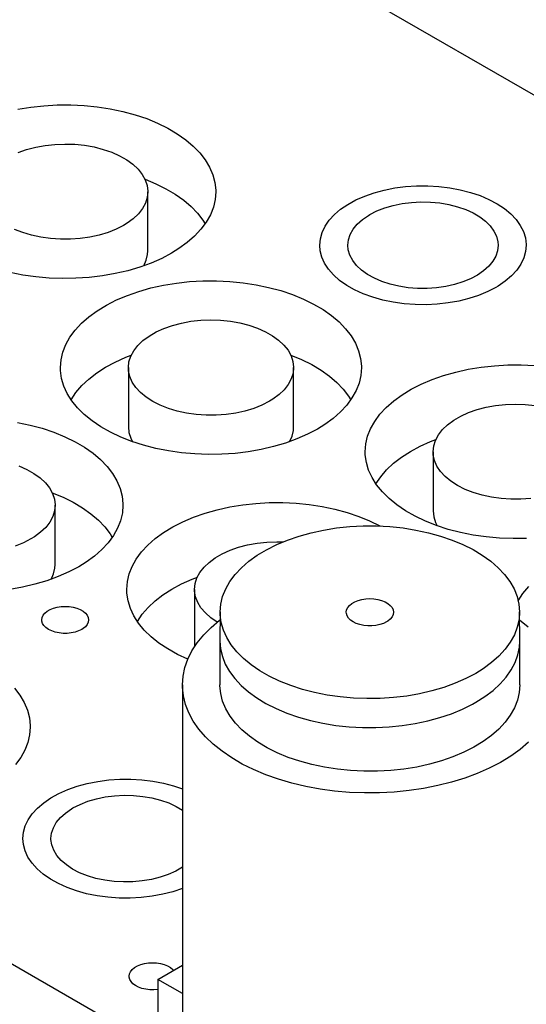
# Model space of a CAD drawing. Header units: inches. Extents: x 3 to 289, y 4 to 291.
# Tile 482 of 634: x 82.45 to 85.83, y 270.19 to 276.76. Entities that reach past the tile are written whole.
import ezdxf

# ---------------------------------------------------------------- set-up
doc = ezdxf.new("R2010")
doc.units = ezdxf.units.IN
doc.header["$LTSCALE"] = 0.5
doc.header["$MEASUREMENT"] = 0
doc.layers.add('STR_INS', color=8, linetype='Continuous')

msp = doc.modelspace()

# ---------------------------------------------------------------- linework, layer by layer
at = {"layer": 'STR_INS', "color": 132, "linetype": 'Continuous'}
for p, q in [((83.4148, 277.6806), (88.4857, 274.753)), ((82.4378, 276.1624), (82.524, 276.1765)), ((82.524, 276.1765), (82.612, 276.1862)), ((82.612, 276.1862), (82.7012, 276.1912)), ((82.7012, 276.1912), (82.7908, 276.1916)), ((82.7908, 276.1916), (82.8801, 276.1875)), ((82.8801, 276.1875), (82.9684, 276.1787)), ((82.9684, 276.1787), (83.055, 276.1655)), ((83.055, 276.1655), (83.1392, 276.1478)), ((83.1392, 276.1478), (83.2203, 276.1258)), ((83.2203, 276.1258), (83.2978, 276.0998)), ((83.2978, 276.0998), (83.3709, 276.0699)), ((83.3709, 276.0699), (83.4391, 276.0364)), ((83.4391, 276.0364), (83.5018, 275.9994)), ((83.5018, 275.9994), (83.5586, 275.9594)), ((83.5586, 275.9594), (83.609, 275.9167)), ((83.609, 275.9167), (83.6526, 275.8715)), ((83.6526, 275.8715), (83.689, 275.8242)), ((83.689, 275.8242), (83.718, 275.7753)), ((83.718, 275.7753), (83.7393, 275.725)), ((83.7393, 275.725), (83.7528, 275.6739)), ((83.7528, 275.6739), (83.7583, 275.6223)), ((83.7584, 275.6124), (83.7544, 275.5607)), ((83.7583, 275.6223), (83.7584, 275.6124)), ((84.752, 275.5831), (84.8154, 275.6054)), ((84.8154, 275.6054), (84.8826, 275.6236)), ((84.8826, 275.6236), (84.9527, 275.6375)), ((84.9527, 275.6375), (85.0251, 275.647)), ((85.0251, 275.647), (85.0987, 275.6519)), ((85.0987, 275.6519), (85.1729, 275.6522)), ((85.1729, 275.6522), (85.2467, 275.6479)), ((85.2467, 275.6479), (85.3193, 275.6391)), ((85.3193, 275.6391), (85.3898, 275.6258)), ((85.3898, 275.6258), (85.4575, 275.6081)), ((85.4575, 275.6081), (85.5214, 275.5864)), ((83.7544, 275.5607), (83.7425, 275.5095)), ((84.6395, 275.5275), (84.6932, 275.557)), ((84.6932, 275.557), (84.752, 275.5831)), ((85.5214, 275.5864), (85.5809, 275.5609)), ((85.5809, 275.5609), (85.6353, 275.5318)), ((83.7425, 275.5095), (83.7226, 275.459)), ((84.5502, 275.4592), (84.5917, 275.4947)), ((84.5917, 275.4947), (84.6395, 275.5275)), ((85.6353, 275.5318), (85.684, 275.4995)), ((85.684, 275.4995), (85.7264, 275.4643)), ((83.6951, 275.4098), (83.6601, 275.3622)), ((83.7226, 275.459), (83.6951, 275.4098)), ((84.4883, 275.3815), (84.5156, 275.4213)), ((84.5156, 275.4213), (84.5502, 275.4592)), ((85.7264, 275.4643), (85.762, 275.4267)), ((85.762, 275.4267), (85.7903, 275.3871)), ((83.6601, 275.3622), (83.6178, 275.3166)), ((84.4566, 275.298), (84.4685, 275.3402)), ((84.4685, 275.3402), (84.4883, 275.3815)), ((85.7903, 275.3871), (85.8112, 275.346)), ((85.8112, 275.346), (85.8242, 275.3039)), ((83.6178, 275.3166), (83.5687, 275.2733)), ((84.4526, 275.2552), (84.4566, 275.298)), ((85.8242, 275.3039), (85.8293, 275.2611)), ((83.5131, 275.2328), (83.4644, 275.2026)), ((83.5687, 275.2733), (83.5131, 275.2328)), ((84.4555, 275.2186), (84.4526, 275.2552)), ((84.4663, 275.1763), (84.4555, 275.2186)), ((85.8254, 275.2124), (85.8134, 275.1702)), ((85.8294, 275.2552), (85.8254, 275.2124)), ((85.8293, 275.2611), (85.8294, 275.2552)), ((83.3983, 275.1676), (83.327, 275.1363)), ((83.4644, 275.2026), (83.3983, 275.1676)), ((84.4849, 275.1348), (84.4663, 275.1763)), ((85.8134, 275.1702), (85.7937, 275.1289)), ((83.1715, 275.0851), (83.0884, 275.0658)), ((83.2512, 275.1087), (83.1715, 275.0851)), ((83.327, 275.1363), (83.2512, 275.1087)), ((84.5112, 275.0948), (84.4849, 275.1348)), ((84.5447, 275.0566), (84.5112, 275.0948)), ((85.7664, 275.0891), (85.7318, 275.0512)), ((85.7937, 275.1289), (85.7664, 275.0891)), ((82.4714, 275.0563), (82.3866, 275.0731)), ((82.5584, 275.044), (82.4714, 275.0563)), ((82.6469, 275.0361), (82.5584, 275.044)), ((82.7364, 275.0329), (82.6469, 275.0361)), ((82.8259, 275.0343), (82.7364, 275.0329)), ((82.9149, 275.0402), (82.8259, 275.0343)), ((83.0026, 275.0508), (82.9149, 275.0402)), ((83.0884, 275.0658), (83.0026, 275.0508)), ((83.4963, 275.0028), (83.5843, 275.0125)), ((83.5843, 275.0125), (83.6735, 275.0175)), ((83.6735, 275.0175), (83.7631, 275.0179)), ((83.7631, 275.0179), (83.8524, 275.0138)), ((83.8524, 275.0138), (83.9407, 275.005)), ((84.5852, 275.0207), (84.5447, 275.0566)), ((84.6321, 274.9875), (84.5852, 275.0207)), ((85.6903, 275.0157), (85.6425, 274.9829)), ((85.7318, 275.0512), (85.6903, 275.0157)), ((83.1692, 274.9207), (83.2459, 274.9475)), ((83.2459, 274.9475), (83.3264, 274.9702)), ((83.3264, 274.9702), (83.4101, 274.9887)), ((83.4101, 274.9887), (83.4963, 275.0028)), ((83.9407, 275.005), (84.0273, 274.9918)), ((84.0273, 274.9918), (84.1115, 274.9741)), ((84.1115, 274.9741), (84.1926, 274.9521)), ((84.1926, 274.9521), (84.27, 274.9261)), ((84.685, 274.9574), (84.6321, 274.9875)), ((84.7431, 274.9308), (84.685, 274.9574)), ((85.6278, 274.9742), (85.5726, 274.9455)), ((85.6425, 274.9829), (85.6278, 274.9742)), ((83.0298, 274.8559), (83.097, 274.8901)), ((83.097, 274.8901), (83.1692, 274.9207)), ((84.27, 274.9261), (84.3431, 274.8962)), ((84.3431, 274.8962), (84.4113, 274.8627)), ((84.8059, 274.908), (84.7431, 274.9308)), ((84.8726, 274.8892), (84.8059, 274.908)), ((84.9423, 274.8747), (84.8726, 274.8892)), ((85.3797, 274.8824), (85.3088, 274.8697)), ((85.4478, 274.8994), (85.3797, 274.8824)), ((85.5123, 274.9205), (85.4478, 274.8994)), ((85.5726, 274.9455), (85.5123, 274.9205)), ((82.9126, 274.7778), (82.9682, 274.8184)), ((82.9682, 274.8184), (83.0298, 274.8559)), ((84.4113, 274.8627), (84.4741, 274.8257)), ((84.4741, 274.8257), (84.5309, 274.7857)), ((85.0144, 274.8645), (84.9423, 274.8747)), ((85.0879, 274.8589), (85.0144, 274.8645)), ((85.1621, 274.8579), (85.0879, 274.8589)), ((85.236, 274.8616), (85.1621, 274.8579)), ((85.3088, 274.8697), (85.236, 274.8616)), ((82.8634, 274.7345), (82.9126, 274.7778)), ((84.5309, 274.7857), (84.5813, 274.743)), ((82.7862, 274.6413), (82.8212, 274.6889)), ((82.8212, 274.6889), (82.8634, 274.7345)), ((84.5813, 274.743), (84.6248, 274.6978)), ((84.6248, 274.6978), (84.6613, 274.6505)), ((82.7586, 274.5921), (82.7862, 274.6413)), ((84.6613, 274.6505), (84.6903, 274.6016)), ((82.7388, 274.5416), (82.7586, 274.5921)), ((84.6903, 274.6016), (84.7116, 274.5513)), ((82.7228, 274.4387), (82.7268, 274.4904)), ((82.7268, 274.4904), (82.7388, 274.5416)), ((84.7116, 274.5513), (84.725, 274.5002)), ((84.725, 274.5002), (84.7306, 274.4485)), ((82.7234, 274.4184), (82.7228, 274.4387)), ((84.7307, 274.4387), (84.7267, 274.387)), ((84.7306, 274.4485), (84.7307, 274.4387)), ((85.3593, 274.4089), (85.443, 274.4274)), ((85.443, 274.4274), (85.5292, 274.4415)), ((85.5292, 274.4415), (85.6172, 274.4511)), ((85.6172, 274.4511), (85.7064, 274.4562)), ((85.7064, 274.4562), (85.796, 274.4566)), ((85.796, 274.4566), (85.8853, 274.4524)), ((82.7306, 274.3668), (82.7234, 274.4184)), ((82.7456, 274.3158), (82.7306, 274.3668)), ((84.7267, 274.387), (84.7147, 274.3358)), ((85.13, 274.3288), (85.2022, 274.3594)), ((85.2022, 274.3594), (85.2788, 274.3862)), ((85.2788, 274.3862), (85.3593, 274.4089)), ((82.7685, 274.2658), (82.7456, 274.3158)), ((84.7147, 274.3358), (84.6949, 274.2853)), ((85.0011, 274.257), (85.0628, 274.2946)), ((85.0628, 274.2946), (85.13, 274.3288)), ((82.799, 274.2172), (82.7685, 274.2658)), ((84.6674, 274.2361), (84.6323, 274.1885)), ((84.6949, 274.2853), (84.6674, 274.2361)), ((84.9455, 274.2165), (85.0011, 274.257)), ((82.8369, 274.1703), (82.799, 274.2172)), ((82.8819, 274.1256), (82.8369, 274.1703)), ((84.6323, 274.1885), (84.5901, 274.1429)), ((84.8541, 274.1276), (84.8964, 274.1732)), ((84.8964, 274.1732), (84.9455, 274.2165)), ((82.9337, 274.0833), (82.8819, 274.1256)), ((84.541, 274.0996), (84.4854, 274.059)), ((84.5901, 274.1429), (84.541, 274.0996)), ((84.8191, 274.08), (84.8541, 274.1276)), ((82.4363, 274.0732), (82.5205, 274.0555)), ((82.5205, 274.0555), (82.6016, 274.0336)), ((82.6016, 274.0336), (82.6791, 274.0076)), ((82.9917, 274.0439), (82.9337, 274.0833)), ((83.0556, 274.0077), (82.9917, 274.0439)), ((84.4367, 274.0289), (84.3705, 273.9939)), ((84.4854, 274.059), (84.4367, 274.0289)), ((84.7717, 273.9803), (84.7916, 274.0308)), ((84.7916, 274.0308), (84.8191, 274.08)), ((82.6791, 274.0076), (82.7522, 273.9777)), ((82.7522, 273.9777), (82.8204, 273.9441)), ((83.1248, 273.9748), (83.0556, 274.0077)), ((83.1988, 273.9457), (83.1248, 273.9748)), ((84.2993, 273.9626), (84.2235, 273.935)), ((84.3705, 273.9939), (84.2993, 273.9626)), ((84.7598, 273.929), (84.7717, 273.9803)), ((82.8204, 273.9441), (82.8831, 273.9072)), ((82.8831, 273.9072), (82.9399, 273.8672)), ((83.2771, 273.9205), (83.1988, 273.9457)), ((83.3589, 273.8994), (83.2771, 273.9205)), ((83.4436, 273.8826), (83.3589, 273.8994)), ((84.1437, 273.9114), (84.0606, 273.8921)), ((84.2235, 273.935), (84.1437, 273.9114)), ((84.7558, 273.8774), (84.7598, 273.929)), ((82.9399, 273.8672), (82.9903, 273.8244)), ((83.5306, 273.8703), (83.4436, 273.8826)), ((83.6192, 273.8624), (83.5306, 273.8703)), ((83.7086, 273.8592), (83.6192, 273.8624)), ((83.7982, 273.8606), (83.7086, 273.8592)), ((83.8872, 273.8665), (83.7982, 273.8606)), ((83.9749, 273.8771), (83.8872, 273.8665)), ((84.0606, 273.8921), (83.9749, 273.8771)), ((84.7564, 273.8571), (84.7558, 273.8774)), ((84.7635, 273.8055), (84.7564, 273.8571)), ((82.9903, 273.8244), (83.0339, 273.7792)), ((83.0339, 273.7792), (83.0703, 273.732)), ((84.7786, 273.7545), (84.7635, 273.8055)), ((83.0703, 273.732), (83.0993, 273.683)), ((84.8015, 273.7045), (84.7786, 273.7545)), ((84.832, 273.6559), (84.8015, 273.7045)), ((83.0993, 273.683), (83.1206, 273.6328)), ((83.1206, 273.6328), (83.1341, 273.5816)), ((84.8699, 273.609), (84.832, 273.6559)), ((83.1341, 273.5816), (83.1396, 273.53)), ((84.9149, 273.5642), (84.8699, 273.609)), ((83.1397, 273.5202), (83.1357, 273.4685)), ((83.1396, 273.53), (83.1397, 273.5202)), ((83.7683, 273.4903), (83.852, 273.5088)), ((83.852, 273.5088), (83.9382, 273.523)), ((83.9382, 273.523), (84.0262, 273.5326)), ((84.0262, 273.5326), (84.1154, 273.5376)), ((84.1154, 273.5376), (84.205, 273.5381)), ((84.205, 273.5381), (84.2943, 273.5339)), ((84.2943, 273.5339), (84.3826, 273.5251)), ((84.3826, 273.5251), (84.4692, 273.5119)), ((84.4692, 273.5119), (84.5534, 273.4942)), ((84.9666, 273.522), (84.9149, 273.5642)), ((85.0246, 273.4826), (84.9666, 273.522)), ((83.1357, 273.4685), (83.1238, 273.4172)), ((83.539, 273.4102), (83.6112, 273.4408)), ((83.6112, 273.4408), (83.6878, 273.4676)), ((83.6878, 273.4676), (83.7683, 273.4903)), ((84.5534, 273.4942), (84.6346, 273.4723)), ((84.6346, 273.4723), (84.712, 273.4462)), ((84.712, 273.4462), (84.7851, 273.4163)), ((85.0885, 273.4463), (85.0246, 273.4826)), ((85.1577, 273.4135), (85.0885, 273.4463)), ((83.1238, 273.4172), (83.1039, 273.3668)), ((83.4101, 273.3385), (83.4718, 273.376)), ((83.4718, 273.376), (83.539, 273.4102)), ((84.7851, 273.4163), (84.8533, 273.3828)), ((84.8533, 273.3828), (84.8557, 273.3815)), ((85.2318, 273.3844), (85.1577, 273.4135)), ((85.31, 273.3591), (85.2318, 273.3844)), ((83.0764, 273.3175), (83.0413, 273.2699)), ((83.1039, 273.3668), (83.0764, 273.3175)), ((83.3545, 273.2979), (83.4101, 273.3385)), ((85.3918, 273.3381), (85.31, 273.3591)), ((85.4766, 273.3213), (85.3918, 273.3381)), ((85.5636, 273.3089), (85.4766, 273.3213)), ((85.6521, 273.3011), (85.5636, 273.3089)), ((83.0413, 273.2699), (82.9991, 273.2243)), ((83.2631, 273.209), (83.3054, 273.2547)), ((83.3054, 273.2547), (83.3545, 273.2979)), ((85.7416, 273.2978), (85.6521, 273.3011)), ((85.8311, 273.2992), (85.7416, 273.2978)), ((82.95, 273.1811), (82.8944, 273.1405)), ((82.9991, 273.2243), (82.95, 273.1811)), ((83.2281, 273.1614), (83.2631, 273.209)), ((82.8457, 273.1103), (82.7796, 273.0754)), ((82.8944, 273.1405), (82.8457, 273.1103)), ((83.1807, 273.0618), (83.2006, 273.1122)), ((83.2006, 273.1122), (83.2281, 273.1614)), ((82.7083, 273.044), (82.6325, 273.0165)), ((82.7796, 273.0754), (82.7083, 273.044)), ((83.1688, 273.0105), (83.1807, 273.0618)), ((82.5527, 272.9929), (82.4697, 272.9735)), ((82.6325, 273.0165), (82.5527, 272.9929)), ((83.1648, 272.9588), (83.1688, 273.0105)), ((85.8081, 272.9305), (85.8468, 272.9771)), ((82.4697, 272.9735), (82.3839, 272.9585)), ((83.1657, 272.9346), (83.1648, 272.9588)), ((83.1734, 272.8831), (83.1657, 272.9346)), ((85.7767, 272.882), (85.8081, 272.9305)), ((82.7003, 272.8399), (82.7266, 272.844)), ((82.7266, 272.844), (82.7537, 272.8453)), ((82.7537, 272.8453), (82.7809, 272.844)), ((82.7809, 272.844), (82.8072, 272.8399)), ((83.189, 272.8321), (83.1734, 272.8831)), ((82.5999, 272.7708), (82.6069, 272.786)), ((82.6069, 272.786), (82.6184, 272.8002)), ((82.6184, 272.8002), (82.6341, 272.8131)), ((82.6341, 272.8131), (82.6533, 272.8242)), ((82.6533, 272.8242), (82.6756, 272.8333)), ((82.6756, 272.8333), (82.7003, 272.8399)), ((82.8072, 272.8399), (82.8319, 272.8333)), ((82.8319, 272.8333), (82.8542, 272.8242)), ((82.8542, 272.8242), (82.8734, 272.8131)), ((82.8734, 272.8131), (82.8891, 272.8002)), ((82.8891, 272.8002), (82.9006, 272.786)), ((82.9006, 272.786), (82.9076, 272.7708)), ((83.2125, 272.7822), (83.189, 272.8321)), ((83.2436, 272.7337), (83.2125, 272.7822)), ((82.5975, 272.7551), (82.5999, 272.7708)), ((82.5981, 272.7473), (82.5975, 272.7551)), ((82.6028, 272.7318), (82.5981, 272.7473)), ((82.6121, 272.717), (82.6028, 272.7318)), ((82.6258, 272.7034), (82.6121, 272.717)), ((82.9006, 272.7243), (82.8891, 272.71)), ((82.9076, 272.7395), (82.9006, 272.7243)), ((82.9076, 272.7708), (82.91, 272.7551)), ((82.91, 272.7551), (82.9076, 272.7395)), ((83.282, 272.687), (83.2436, 272.7337)), ((82.6433, 272.6913), (82.6258, 272.7034)), ((82.6641, 272.6812), (82.6433, 272.6913)), ((82.6877, 272.6734), (82.6641, 272.6812)), ((82.7133, 272.668), (82.6877, 272.6734)), ((82.7401, 272.6653), (82.7133, 272.668)), ((82.7674, 272.6653), (82.7401, 272.6653)), ((82.7942, 272.668), (82.7674, 272.6653)), ((82.8198, 272.6734), (82.7942, 272.668)), ((82.8434, 272.6812), (82.8198, 272.6734)), ((82.8642, 272.6913), (82.8434, 272.6812)), ((82.8734, 272.6971), (82.8642, 272.6913)), ((82.8891, 272.71), (82.8734, 272.6971)), ((83.3275, 272.6424), (83.282, 272.687)), ((83.3798, 272.6004), (83.3275, 272.6424)), ((83.4382, 272.5612), (83.3798, 272.6004)), ((83.5026, 272.5252), (83.4382, 272.5612)), ((83.5722, 272.4926), (83.5026, 272.5252)), ((82.4151, 272.2993), (82.4516, 272.2521)), ((82.4516, 272.2521), (82.4806, 272.2031)), ((82.4806, 272.2031), (82.5019, 272.1529)), ((82.5019, 272.1529), (82.5153, 272.1017)), ((82.5153, 272.1017), (82.5209, 272.0501)), ((82.521, 272.0403), (82.517, 271.9886)), ((82.5209, 272.0501), (82.521, 272.0403)), ((82.505, 271.9373), (82.4852, 271.8869)), ((82.517, 271.9886), (82.505, 271.9373)), ((82.4852, 271.8869), (82.4577, 271.8377)), ((82.4577, 271.8377), (82.4226, 271.7901)), ((82.8347, 271.6458), (82.9019, 271.664)), ((82.9019, 271.664), (82.9721, 271.6779)), ((82.9721, 271.6779), (83.0444, 271.6874)), ((83.0444, 271.6874), (83.1181, 271.6924)), ((83.1181, 271.6924), (83.1923, 271.6927)), ((83.1923, 271.6927), (83.2661, 271.6884)), ((83.2661, 271.6884), (83.3387, 271.6795)), ((83.3387, 271.6795), (83.4092, 271.6662)), ((83.4092, 271.6662), (83.4768, 271.6486)), ((82.6589, 271.5679), (82.7125, 271.5975)), ((82.7125, 271.5975), (82.7714, 271.6236)), ((82.7714, 271.6236), (82.8347, 271.6458)), ((83.4768, 271.6486), (83.5367, 271.6284)), ((82.5696, 271.4997), (82.611, 271.5352)), ((82.611, 271.5352), (82.6589, 271.5679)), ((82.535, 271.4618), (82.5696, 271.4997)), ((82.4879, 271.3807), (82.5076, 271.422)), ((82.5076, 271.422), (82.535, 271.4618)), ((82.4719, 271.2957), (82.4759, 271.3384)), ((82.4759, 271.3384), (82.4879, 271.3807)), ((82.4754, 271.2557), (82.4719, 271.2957)), ((82.4869, 271.2134), (82.4754, 271.2557)), ((82.5061, 271.172), (82.4869, 271.2134)), ((82.5329, 271.1321), (82.5061, 271.172)), ((82.5671, 271.0941), (82.5329, 271.1321)), ((82.6081, 271.0584), (82.5671, 271.0941)), ((82.6555, 271.0254), (82.6081, 271.0584)), ((82.7088, 270.9956), (82.6555, 271.0254)), ((82.7674, 270.9693), (82.7088, 270.9956)), ((82.8305, 270.9468), (82.7674, 270.9693)), ((82.8974, 270.9283), (82.8305, 270.9468)), ((83.4725, 270.9414), (83.4046, 270.9241)), ((83.5367, 270.9629), (83.4725, 270.9414)), ((82.9674, 270.9141), (82.8974, 270.9283)), ((83.0396, 270.9044), (82.9674, 270.9141)), ((83.1132, 270.8991), (83.0396, 270.9044)), ((83.1874, 270.8985), (83.1132, 270.8991)), ((83.2613, 270.9025), (83.1874, 270.8985)), ((83.334, 270.9111), (83.2613, 270.9025)), ((83.4046, 270.9241), (83.334, 270.9111)), ((83.1903, 270.408), (83.2018, 270.4222)), ((83.2018, 270.4222), (83.2174, 270.4351)), ((83.2174, 270.4351), (83.2367, 270.4462)), ((83.2367, 270.4462), (83.259, 270.4552)), ((83.259, 270.4552), (83.2837, 270.4619)), ((83.2837, 270.4619), (83.31, 270.4659)), ((83.31, 270.4659), (83.3371, 270.4673)), ((83.3371, 270.4673), (83.3642, 270.4659)), ((83.3642, 270.4659), (83.3906, 270.4619)), ((83.3725, 270.3567), (83.5367, 270.4515)), ((83.3906, 270.4619), (83.4152, 270.4552)), ((83.4152, 270.4552), (83.4375, 270.4462)), ((83.4375, 270.4462), (83.4568, 270.4351)), ((83.4568, 270.4351), (83.4724, 270.4222)), ((83.4724, 270.4222), (83.4771, 270.4171)), ((83.1809, 270.3771), (83.1832, 270.3928)), ((83.1811, 270.3723), (83.1809, 270.3771)), ((83.1849, 270.3567), (83.1811, 270.3723)), ((83.1832, 270.3928), (83.1903, 270.408)), ((83.1934, 270.3417), (83.1849, 270.3567)), ((83.5367, 270.2619), (83.3725, 270.3567)), ((83.3725, 270.3567), (83.3725, 269.8979)), ((83.2062, 270.3279), (83.1934, 270.3417)), ((83.223, 270.3155), (83.2062, 270.3279)), ((83.2432, 270.305), (83.223, 270.3155)), ((83.2664, 270.2967), (83.2432, 270.305)), ((83.2916, 270.2908), (83.2664, 270.2967)), ((83.3183, 270.2876), (83.2916, 270.2908)), ((83.3455, 270.287), (83.3183, 270.2876)), ((83.3725, 270.2892), (83.3455, 270.287))]:
    msp.add_line(p, q, dxfattribs=at)
at = {"layer": 'STR_INS', "color": 96, "linetype": 'Continuous'}
for p, q in [((82.4402, 275.8738), (82.4969, 275.8937)), ((82.4969, 275.8937), (82.5573, 275.9096)), ((82.5573, 275.9096), (82.6206, 275.9211)), ((82.6206, 275.9211), (82.6858, 275.9282)), ((82.6858, 275.9282), (82.7521, 275.9306)), ((82.7521, 275.9306), (82.8184, 275.9285)), ((82.8184, 275.9285), (82.8837, 275.9218)), ((82.8837, 275.9218), (82.9472, 275.9106)), ((82.9472, 275.9106), (83.0078, 275.895)), ((83.0078, 275.895), (83.0648, 275.8754)), ((83.0648, 275.8754), (83.1173, 275.8519)), ((83.1173, 275.8519), (83.1646, 275.825)), ((83.1646, 275.825), (83.2059, 275.795)), ((83.2059, 275.795), (83.2406, 275.7624)), ((83.2406, 275.7624), (83.2683, 275.7276)), ((83.2683, 275.7276), (83.2886, 275.6911)), ((83.2868, 275.695), (83.3592, 275.6654)), ((83.2886, 275.6911), (83.3011, 275.6534)), ((83.3011, 275.6534), (83.3057, 275.6152)), ((83.3057, 275.6124), (83.3017, 275.5742)), ((83.3057, 275.6152), (83.3057, 275.6124)), ((83.3057, 275.217), (83.3057, 275.6124)), ((83.3592, 275.6654), (83.4266, 275.6321)), ((83.4266, 275.6321), (83.4887, 275.5955)), ((83.3017, 275.5742), (83.2898, 275.5365)), ((83.4887, 275.5955), (83.5447, 275.5558)), ((83.5447, 275.5558), (83.5943, 275.5133)), ((83.2701, 275.4999), (83.2429, 275.4649)), ((83.2898, 275.5365), (83.2701, 275.4999)), ((83.5943, 275.5133), (83.6371, 275.4685)), ((83.2086, 275.4321), (83.1678, 275.4019)), ((83.2429, 275.4649), (83.2086, 275.4321)), ((83.6371, 275.4685), (83.6728, 275.4216)), ((83.6728, 275.4216), (83.6874, 275.3982)), ((82.4711, 275.3395), (82.4163, 275.3611)), ((83.04, 275.3402), (82.9812, 275.3224)), ((83.0946, 275.362), (83.04, 275.3402)), ((83.1442, 275.3874), (83.0946, 275.362)), ((83.1678, 275.4019), (83.1442, 275.3874)), ((82.53, 275.3218), (82.4711, 275.3395)), ((82.5921, 275.3083), (82.53, 275.3218)), ((82.6566, 275.2992), (82.5921, 275.3083)), ((82.7225, 275.2947), (82.6566, 275.2992)), ((82.7889, 275.2948), (82.7225, 275.2947)), ((82.8548, 275.2995), (82.7889, 275.2948)), ((82.9192, 275.3087), (82.8548, 275.2995)), ((82.9812, 275.3224), (82.9192, 275.3087)), ((83.3041, 275.193), (83.3057, 275.217)), ((83.2783, 275.1179), (83.2951, 275.155)), ((83.2951, 275.155), (83.3041, 275.193)), ((83.5929, 274.7474), (83.6581, 274.7544)), ((83.6581, 274.7544), (83.7244, 274.7569)), ((83.7244, 274.7569), (83.7906, 274.7548)), ((83.7906, 274.7548), (83.856, 274.7481)), ((83.3603, 274.6764), (83.4124, 274.7001)), ((83.4124, 274.7001), (83.4691, 274.72)), ((83.4691, 274.72), (83.5296, 274.7359)), ((83.5296, 274.7359), (83.5929, 274.7474)), ((83.856, 274.7481), (83.9194, 274.7369)), ((83.9194, 274.7369), (83.9801, 274.7213)), ((83.9801, 274.7213), (84.0371, 274.7017)), ((84.0371, 274.7017), (84.0896, 274.6782)), ((83.2384, 274.5862), (83.2726, 274.619)), ((83.2726, 274.619), (83.3135, 274.6492)), ((83.3135, 274.6492), (83.3603, 274.6764)), ((84.0896, 274.6782), (84.1369, 274.6513)), ((84.1369, 274.6513), (84.1782, 274.6213)), ((84.1782, 274.6213), (84.2129, 274.5887)), ((83.2112, 274.5512), (83.2384, 274.5862)), ((84.2129, 274.5887), (84.2406, 274.5539)), ((84.2406, 274.5539), (84.2609, 274.5174)), ((83.0887, 274.476), (83.1588, 274.5074)), ((83.1588, 274.5074), (83.1945, 274.5213)), ((83.1796, 274.477), (83.1915, 274.5147)), ((83.1915, 274.5147), (83.2112, 274.5512)), ((84.2591, 274.5213), (84.3314, 274.4917)), ((84.2609, 274.5174), (84.2734, 274.4797)), ((84.3314, 274.4917), (84.3989, 274.4584)), ((82.9647, 274.4029), (83.0238, 274.4411)), ((83.0238, 274.4411), (83.0887, 274.476)), ((83.1756, 274.4387), (83.1796, 274.477)), ((83.1756, 274.4387), (83.1756, 274.0433)), ((83.1768, 274.4175), (83.1756, 274.4387)), ((84.2734, 274.4797), (84.2779, 274.4415)), ((84.278, 274.4387), (84.274, 274.4005)), ((84.2779, 274.4415), (84.278, 274.4387)), ((84.278, 274.0433), (84.278, 274.4387)), ((84.3989, 274.4584), (84.4609, 274.4218)), ((84.4609, 274.4218), (84.517, 274.3821)), ((82.8653, 274.3182), (82.9117, 274.3618)), ((82.9117, 274.3618), (82.9647, 274.4029)), ((83.1852, 274.3794), (83.1768, 274.4175)), ((83.2015, 274.3423), (83.1852, 274.3794)), ((84.262, 274.3628), (84.2423, 274.3262)), ((84.274, 274.4005), (84.262, 274.3628)), ((84.517, 274.3821), (84.5666, 274.3396)), ((82.8259, 274.2723), (82.8653, 274.3182)), ((83.2254, 274.3065), (83.2015, 274.3423)), ((83.2565, 274.2727), (83.2254, 274.3065)), ((84.2152, 274.2912), (84.1809, 274.2584)), ((84.2423, 274.3262), (84.2152, 274.2912)), ((84.5666, 274.3396), (84.6094, 274.2948)), ((84.6094, 274.2948), (84.645, 274.2479)), ((82.7939, 274.2245), (82.8259, 274.2723)), ((83.2945, 274.2413), (83.2565, 274.2727)), ((83.3387, 274.2127), (83.2945, 274.2413)), ((84.1401, 274.2282), (84.1165, 274.2137)), ((84.1809, 274.2584), (84.1401, 274.2282)), ((84.645, 274.2479), (84.6596, 274.2245)), ((83.3886, 274.1874), (83.3387, 274.2127)), ((83.4434, 274.1658), (83.3886, 274.1874)), ((83.5023, 274.1481), (83.4434, 274.1658)), ((84.0122, 274.1665), (83.9535, 274.1487)), ((84.0668, 274.1883), (84.0122, 274.1665)), ((84.1165, 274.2137), (84.0668, 274.1883)), ((85.4454, 274.1388), (85.5021, 274.1587)), ((85.5021, 274.1587), (85.5625, 274.1745)), ((85.5625, 274.1745), (85.6258, 274.1861)), ((85.6258, 274.1861), (85.6911, 274.1931)), ((85.6911, 274.1931), (85.7573, 274.1956)), ((85.7573, 274.1956), (85.8236, 274.1934)), ((85.8236, 274.1934), (85.8889, 274.1867)), ((83.5644, 274.1346), (83.5023, 274.1481)), ((83.6289, 274.1255), (83.5644, 274.1346)), ((83.6948, 274.121), (83.6289, 274.1255)), ((83.7612, 274.1211), (83.6948, 274.121)), ((83.827, 274.1258), (83.7612, 274.1211)), ((83.8915, 274.135), (83.827, 274.1258)), ((83.9535, 274.1487), (83.8915, 274.135)), ((85.3464, 274.0879), (85.3932, 274.1151)), ((85.3932, 274.1151), (85.4454, 274.1388)), ((83.1756, 274.0433), (83.1796, 274.0051)), ((84.2764, 274.0193), (84.278, 274.0433)), ((85.2713, 274.0249), (85.3056, 274.0577)), ((85.3056, 274.0577), (85.3464, 274.0879)), ((83.1796, 274.0051), (83.1915, 273.9674)), ((83.1915, 273.9674), (83.203, 273.9442)), ((84.2505, 273.9442), (84.2674, 273.9813)), ((84.2674, 273.9813), (84.2764, 274.0193)), ((85.2244, 273.9533), (85.2441, 273.9899)), ((85.2441, 273.9899), (85.2713, 274.0249)), ((85.0568, 273.8797), (85.1217, 273.9147)), ((85.1217, 273.9147), (85.1917, 273.9461)), ((85.1917, 273.9461), (85.2274, 273.96)), ((85.2085, 273.8774), (85.2125, 273.9156)), ((85.2125, 273.9156), (85.2244, 273.9533)), ((84.9446, 273.8005), (84.9976, 273.8416)), ((84.9976, 273.8416), (85.0568, 273.8797)), ((85.2085, 273.8774), (85.2085, 273.482)), ((85.2098, 273.8561), (85.2085, 273.8774)), ((85.2182, 273.8181), (85.2098, 273.8561)), ((82.4461, 273.7831), (82.4986, 273.7597)), ((84.8982, 273.7568), (84.9446, 273.8005)), ((85.2344, 273.781), (85.2182, 273.8181)), ((85.2583, 273.7452), (85.2344, 273.781)), ((82.4986, 273.7597), (82.5459, 273.7328)), ((82.5459, 273.7328), (82.5872, 273.7028)), ((82.5872, 273.7028), (82.6219, 273.6701)), ((84.8268, 273.6632), (84.8589, 273.7109)), ((84.8589, 273.7109), (84.8982, 273.7568)), ((85.2895, 273.7114), (85.2583, 273.7452)), ((85.3274, 273.6799), (85.2895, 273.7114)), ((82.6219, 273.6701), (82.6496, 273.6353)), ((82.6496, 273.6353), (82.6699, 273.5988)), ((85.3717, 273.6514), (85.3274, 273.6799)), ((85.4215, 273.6261), (85.3717, 273.6514)), ((82.6681, 273.6027), (82.7405, 273.5731)), ((82.6699, 273.5988), (82.6824, 273.5612)), ((82.7405, 273.5731), (82.8079, 273.5399)), ((85.4763, 273.6044), (85.4215, 273.6261)), ((85.5352, 273.5867), (85.4763, 273.6044)), ((85.5973, 273.5733), (85.5352, 273.5867)), ((85.6618, 273.5642), (85.5973, 273.5733)), ((82.6824, 273.5612), (82.6869, 273.5229)), ((82.687, 273.5202), (82.683, 273.4819)), ((82.6869, 273.5229), (82.687, 273.5202)), ((82.687, 273.1248), (82.687, 273.5202)), ((82.8079, 273.5399), (82.8699, 273.5033)), ((82.8699, 273.5033), (82.926, 273.4635)), ((85.7277, 273.5597), (85.6618, 273.5642)), ((85.7941, 273.5598), (85.7277, 273.5597)), ((85.86, 273.5645), (85.7941, 273.5598)), ((82.671, 273.4442), (82.6513, 273.4076)), ((82.683, 273.4819), (82.671, 273.4442)), ((82.926, 273.4635), (82.9756, 273.4211)), ((85.2085, 273.482), (85.2125, 273.4437)), ((85.2125, 273.4437), (85.2244, 273.406)), ((82.6242, 273.3726), (82.5899, 273.3398)), ((82.6513, 273.4076), (82.6242, 273.3726)), ((82.9756, 273.4211), (83.0184, 273.3762)), ((83.0184, 273.3762), (83.054, 273.3293)), ((85.2244, 273.406), (85.2359, 273.3829)), ((82.5491, 273.3096), (82.5255, 273.2951)), ((82.5899, 273.3398), (82.5491, 273.3096)), ((83.054, 273.3293), (83.0687, 273.306)), ((82.4758, 273.2697), (82.4212, 273.2479)), ((82.5255, 273.2951), (82.4758, 273.2697)), ((83.8544, 273.2202), (83.9111, 273.2401)), ((83.9111, 273.2401), (83.9715, 273.256)), ((83.9715, 273.256), (84.0348, 273.2675)), ((84.0348, 273.2675), (84.1001, 273.2746)), ((84.1001, 273.2746), (84.1663, 273.277)), ((84.1663, 273.277), (84.2081, 273.2762)), ((83.7554, 273.1694), (83.8022, 273.1965)), ((83.8022, 273.1965), (83.8544, 273.2202)), ((82.6854, 273.1007), (82.687, 273.1248)), ((83.6532, 273.0714), (83.6803, 273.1063)), ((83.6803, 273.1063), (83.7146, 273.1391)), ((83.7146, 273.1391), (83.7554, 273.1694)), ((82.6596, 273.0257), (82.6764, 273.0627)), ((82.6764, 273.0627), (82.6854, 273.1007)), ((83.6007, 273.0275), (83.6364, 273.0414)), ((83.6335, 273.0348), (83.6532, 273.0714)), ((83.4658, 272.9612), (83.5307, 272.9961)), ((83.5307, 272.9961), (83.6007, 273.0275)), ((83.6175, 272.9588), (83.6215, 272.9971)), ((83.6215, 272.9971), (83.6335, 273.0348)), ((83.3536, 272.882), (83.4066, 272.923)), ((83.4066, 272.923), (83.4658, 272.9612)), ((83.6175, 272.9588), (83.6175, 272.5772)), ((83.6179, 272.9479), (83.6175, 272.9588)), ((83.6241, 272.9098), (83.6179, 272.9479)), ((83.6383, 272.8723), (83.6241, 272.9098)), ((83.3073, 272.8383), (83.3536, 272.882)), ((83.6601, 272.8361), (83.6383, 272.8723)), ((83.2358, 272.7446), (83.2679, 272.7924)), ((83.2679, 272.7924), (83.3073, 272.8383)), ((83.6894, 272.8017), (83.6601, 272.8361)), ((83.7255, 272.7696), (83.6894, 272.8017)), ((83.7682, 272.7402), (83.7255, 272.7696)), ((83.7276, 272.7052), (83.7841, 272.7529)), ((83.7841, 272.7529), (83.7876, 272.7556)), ((85.7857, 272.7556), (85.8426, 272.7081)), ((83.6354, 272.6029), (83.678, 272.6551)), ((83.678, 272.6551), (83.7276, 272.7052)), ((83.6001, 272.5489), (83.6354, 272.6029)), ((83.5725, 272.4934), (83.6001, 272.5489)), ((83.5526, 272.4368), (83.5725, 272.4934)), ((83.5407, 272.3795), (83.5526, 272.4368)), ((83.5367, 272.3219), (83.5407, 272.3795)), ((83.5367, 272.3219), (83.5367, 268.6476)), ((83.537, 272.3064), (83.5367, 272.3219)), ((83.7867, 272.3156), (83.7867, 272.3219)), ((85.7867, 272.3219), (85.7827, 272.2703)), ((83.5431, 272.2488), (83.537, 272.3064)), ((83.7917, 272.2641), (83.7867, 272.3156)), ((83.8046, 272.213), (83.7917, 272.2641)), ((85.7827, 272.2703), (85.7707, 272.2191)), ((83.5572, 272.1917), (83.5431, 272.2488)), ((83.5791, 272.1354), (83.5572, 272.1917)), ((83.8254, 272.1628), (83.8046, 272.213)), ((85.7707, 272.2191), (85.7509, 272.1688)), ((83.6088, 272.0802), (83.5791, 272.1354)), ((83.8539, 272.1138), (83.8254, 272.1628)), ((85.7509, 272.1688), (85.7234, 272.1197)), ((83.646, 272.0267), (83.6088, 272.0802)), ((83.8898, 272.0665), (83.8539, 272.1138)), ((83.9329, 272.0213), (83.8898, 272.0665)), ((85.6883, 272.0722), (85.6461, 272.0267)), ((85.7234, 272.1197), (85.6883, 272.0722)), ((83.6906, 271.975), (83.646, 272.0267)), ((83.9828, 271.9785), (83.9329, 272.0213)), ((85.6461, 272.0267), (85.597, 271.9835)), ((83.7421, 271.9255), (83.6906, 271.975)), ((83.8003, 271.8786), (83.7421, 271.9255)), ((84.0391, 271.9384), (83.9828, 271.9785)), ((84.1015, 271.9014), (84.0391, 271.9384)), ((85.5414, 271.9431), (85.4798, 271.9057)), ((85.597, 271.9835), (85.5414, 271.9431)), ((85.8457, 271.9385), (85.7893, 271.8909)), ((83.8648, 271.8345), (83.8003, 271.8786)), ((84.1693, 271.8677), (84.1015, 271.9014)), ((84.242, 271.8377), (84.1693, 271.8677)), ((85.4126, 271.8716), (85.3404, 271.8411)), ((85.4798, 271.9057), (85.4126, 271.8716)), ((85.7893, 271.8909), (85.7264, 271.846)), ((83.9352, 271.7935), (83.8648, 271.8345)), ((84.0111, 271.7559), (83.9352, 271.7935)), ((84.3191, 271.8115), (84.242, 271.8377)), ((84.3999, 271.7894), (84.3191, 271.8115)), ((85.2638, 271.8145), (85.1834, 271.7919)), ((85.3404, 271.8411), (85.2638, 271.8145)), ((85.6575, 271.8041), (85.5831, 271.7656)), ((85.7264, 271.846), (85.6575, 271.8041)), ((84.0919, 271.7219), (84.0111, 271.7559)), ((84.4839, 271.7716), (84.3999, 271.7894)), ((84.5702, 271.7582), (84.4839, 271.7716)), ((84.6583, 271.7493), (84.5702, 271.7582)), ((84.7474, 271.745), (84.6583, 271.7493)), ((84.8368, 271.7452), (84.7474, 271.745)), ((84.9258, 271.7501), (84.8368, 271.7452)), ((85.0137, 271.7596), (84.9258, 271.7501)), ((85.0998, 271.7736), (85.0137, 271.7596)), ((85.1834, 271.7919), (85.0998, 271.7736)), ((85.5035, 271.7306), (85.4194, 271.6995)), ((85.5831, 271.7656), (85.5035, 271.7306)), ((84.1772, 271.6918), (84.0919, 271.7219)), ((84.2663, 271.6657), (84.1772, 271.6918)), ((84.3588, 271.6438), (84.2663, 271.6657)), ((85.3312, 271.6723), (85.2395, 271.6492)), ((85.4194, 271.6995), (85.3312, 271.6723)), ((84.4541, 271.6262), (84.3588, 271.6438)), ((84.5514, 271.6131), (84.4541, 271.6262)), ((84.6503, 271.6045), (84.5514, 271.6131)), ((84.75, 271.6005), (84.6503, 271.6045)), ((84.85, 271.6011), (84.75, 271.6005)), ((84.9496, 271.6063), (84.85, 271.6011)), ((85.0481, 271.6161), (84.9496, 271.6063)), ((85.145, 271.6305), (85.0481, 271.6161)), ((85.2395, 271.6492), (85.145, 271.6305))]:
    msp.add_line(p, q, dxfattribs=at)
at = {"layer": 'STR_INS', "color": 9, "linetype": 'Continuous'}
for p, q in [((84.752, 275.5831), (84.8154, 275.6054)), ((84.8154, 275.6054), (84.8826, 275.6236)), ((84.8826, 275.6236), (84.9527, 275.6375)), ((84.9527, 275.6375), (85.0251, 275.647)), ((85.0251, 275.647), (85.0987, 275.6519)), ((85.0987, 275.6519), (85.1729, 275.6522)), ((85.1729, 275.6522), (85.2467, 275.6479)), ((85.2467, 275.6479), (85.3193, 275.6391)), ((85.3193, 275.6391), (85.3898, 275.6258)), ((85.3898, 275.6258), (85.4575, 275.6081)), ((85.4575, 275.6081), (85.5214, 275.5864)), ((84.6395, 275.5275), (84.6932, 275.557)), ((84.6932, 275.557), (84.752, 275.5831)), ((85.0026, 275.5332), (85.0644, 275.541)), ((85.0644, 275.541), (85.1274, 275.5443)), ((85.1274, 275.5443), (85.1907, 275.543)), ((85.1907, 275.543), (85.2531, 275.5371)), ((85.2531, 275.5371), (85.3138, 275.5267)), ((85.5214, 275.5864), (85.5809, 275.5609)), ((85.5809, 275.5609), (85.6353, 275.5318)), ((84.5502, 275.4592), (84.5917, 275.4947)), ((84.5917, 275.4947), (84.6395, 275.5275)), ((84.7867, 275.4597), (84.8342, 275.4839)), ((84.8342, 275.4839), (84.8866, 275.5044)), ((84.8866, 275.5044), (84.943, 275.5209)), ((84.943, 275.5209), (85.0026, 275.5332)), ((85.3138, 275.5267), (85.3717, 275.512)), ((85.3717, 275.512), (85.4259, 275.4931)), ((85.4259, 275.4931), (85.4755, 275.4705)), ((85.6353, 275.5318), (85.684, 275.4995)), ((85.684, 275.4995), (85.7264, 275.4643)), ((84.4883, 275.3815), (84.5156, 275.4213)), ((84.5156, 275.4213), (84.5502, 275.4592)), ((84.7027, 275.3953), (84.7367, 275.4261)), ((84.7367, 275.4261), (84.7773, 275.4541)), ((84.7773, 275.4541), (84.7867, 275.4597)), ((85.4755, 275.4705), (85.5199, 275.4444)), ((85.5199, 275.4444), (85.5582, 275.4153)), ((85.5582, 275.4153), (85.5898, 275.3837)), ((85.7264, 275.4643), (85.762, 275.4267)), ((85.762, 275.4267), (85.7903, 275.3871)), ((84.4566, 275.298), (84.4685, 275.3402)), ((84.4685, 275.3402), (84.4883, 275.3815)), ((84.6559, 275.3275), (84.6756, 275.3623)), ((84.6756, 275.3623), (84.7027, 275.3953)), ((85.5898, 275.3837), (85.6143, 275.35)), ((85.6143, 275.35), (85.6312, 275.3148)), ((85.7903, 275.3871), (85.8112, 275.346)), ((85.8112, 275.346), (85.8242, 275.3039)), ((84.4526, 275.2552), (84.4566, 275.298)), ((84.64, 275.2552), (84.644, 275.2917)), ((84.644, 275.2917), (84.6559, 275.3275)), ((85.6312, 275.3148), (85.6403, 275.2787)), ((85.6403, 275.2787), (85.642, 275.2552)), ((85.8242, 275.3039), (85.8293, 275.2611)), ((84.4555, 275.2186), (84.4526, 275.2552)), ((84.4663, 275.1763), (84.4555, 275.2186)), ((84.6429, 275.2239), (84.64, 275.2552)), ((84.6537, 275.1879), (84.6429, 275.2239)), ((85.638, 275.2187), (85.6261, 275.1829)), ((85.642, 275.2552), (85.638, 275.2187)), ((85.8254, 275.2124), (85.8134, 275.1702)), ((85.8294, 275.2552), (85.8254, 275.2124)), ((85.8293, 275.2611), (85.8294, 275.2552)), ((84.4849, 275.1348), (84.4663, 275.1763)), ((84.6723, 275.153), (84.6537, 275.1879)), ((84.6983, 275.1197), (84.6723, 275.153)), ((85.6064, 275.1481), (85.5793, 275.1151)), ((85.6261, 275.1829), (85.6064, 275.1481)), ((85.8134, 275.1702), (85.7937, 275.1289)), ((84.5112, 275.0948), (84.4849, 275.1348)), ((84.5447, 275.0566), (84.5112, 275.0948)), ((84.7315, 275.0886), (84.6983, 275.1197)), ((84.7711, 275.0601), (84.7315, 275.0886)), ((85.5452, 275.0843), (85.5047, 275.0563)), ((85.5793, 275.1151), (85.5452, 275.0843)), ((85.7664, 275.0891), (85.7318, 275.0512)), ((85.7937, 275.1289), (85.7664, 275.0891)), ((84.5852, 275.0207), (84.5447, 275.0566)), ((84.6321, 274.9875), (84.5852, 275.0207)), ((84.8166, 275.0347), (84.7711, 275.0601)), ((84.8674, 275.0129), (84.8166, 275.0347)), ((84.9224, 274.9949), (84.8674, 275.0129)), ((85.4584, 275.0314), (85.407, 275.0101)), ((85.5047, 275.0563), (85.4584, 275.0314)), ((85.6903, 275.0157), (85.6425, 274.9829)), ((85.7318, 275.0512), (85.6903, 275.0157)), ((84.685, 274.9574), (84.6321, 274.9875)), ((84.7431, 274.9308), (84.685, 274.9574)), ((84.981, 274.9811), (84.9224, 274.9949)), ((85.0421, 274.9716), (84.981, 274.9811)), ((85.1048, 274.9667), (85.0421, 274.9716)), ((85.1681, 274.9664), (85.1048, 274.9667)), ((85.2309, 274.9706), (85.1681, 274.9664)), ((85.2924, 274.9795), (85.2309, 274.9706)), ((85.3513, 274.9927), (85.2924, 274.9795)), ((85.407, 275.0101), (85.3513, 274.9927)), ((85.6278, 274.9742), (85.5726, 274.9455)), ((85.6425, 274.9829), (85.6278, 274.9742)), ((84.8059, 274.908), (84.7431, 274.9308)), ((84.8726, 274.8892), (84.8059, 274.908)), ((84.9423, 274.8747), (84.8726, 274.8892)), ((85.3797, 274.8824), (85.3088, 274.8697)), ((85.4478, 274.8994), (85.3797, 274.8824)), ((85.5123, 274.9205), (85.4478, 274.8994)), ((85.5726, 274.9455), (85.5123, 274.9205)), ((85.0144, 274.8645), (84.9423, 274.8747)), ((85.0879, 274.8589), (85.0144, 274.8645)), ((85.1621, 274.8579), (85.0879, 274.8589)), ((85.236, 274.8616), (85.1621, 274.8579)), ((85.3088, 274.8697), (85.236, 274.8616)), ((82.8347, 271.6458), (82.9019, 271.664)), ((82.9019, 271.664), (82.9721, 271.6779)), ((82.9721, 271.6779), (83.0444, 271.6874)), ((83.0444, 271.6874), (83.1181, 271.6924)), ((83.1181, 271.6924), (83.1923, 271.6927)), ((83.1923, 271.6927), (83.2661, 271.6884)), ((83.2661, 271.6884), (83.3387, 271.6795)), ((83.3387, 271.6795), (83.4092, 271.6662)), ((83.4092, 271.6662), (83.4768, 271.6486)), ((82.6589, 271.5679), (82.7125, 271.5975)), ((82.7125, 271.5975), (82.7714, 271.6236)), ((82.7714, 271.6236), (82.8347, 271.6458)), ((83.4768, 271.6486), (83.5367, 271.6284)), ((80.544, 271.5308), (83.3725, 269.8979)), ((82.5696, 271.4997), (82.611, 271.5352)), ((82.611, 271.5352), (82.6589, 271.5679)), ((82.8536, 271.5243), (82.9059, 271.5448)), ((82.9059, 271.5448), (82.9624, 271.5614)), ((82.9624, 271.5614), (83.022, 271.5737)), ((83.022, 271.5737), (83.0837, 271.5815)), ((83.0837, 271.5815), (83.1468, 271.5848)), ((83.1468, 271.5848), (83.21, 271.5835)), ((83.21, 271.5835), (83.2724, 271.5776)), ((83.2724, 271.5776), (83.3331, 271.5672)), ((83.3331, 271.5672), (83.391, 271.5524)), ((83.391, 271.5524), (83.4452, 271.5336)), ((83.4452, 271.5336), (83.4949, 271.511)), ((82.535, 271.4618), (82.5696, 271.4997)), ((82.722, 271.4357), (82.7561, 271.4665)), ((82.7561, 271.4665), (82.7966, 271.4946)), ((82.7966, 271.4946), (82.8061, 271.5002)), ((82.8061, 271.5002), (82.8536, 271.5243)), ((83.4949, 271.511), (83.5367, 271.4866)), ((82.4879, 271.3807), (82.5076, 271.422)), ((82.5076, 271.422), (82.535, 271.4618)), ((82.6753, 271.368), (82.6949, 271.4027)), ((82.6949, 271.4027), (82.722, 271.4357)), ((82.4719, 271.2957), (82.4759, 271.3384)), ((82.4759, 271.3384), (82.4879, 271.3807)), ((82.6633, 271.3321), (82.6753, 271.368)), ((82.4754, 271.2557), (82.4719, 271.2957)), ((82.6593, 271.2957), (82.6633, 271.3321)), ((82.6594, 271.2901), (82.6593, 271.2957)), ((82.6646, 271.2537), (82.6594, 271.2901)), ((82.4869, 271.2134), (82.4754, 271.2557)), ((82.5061, 271.172), (82.4869, 271.2134)), ((82.6778, 271.2179), (82.6646, 271.2537)), ((82.6986, 271.1834), (82.6778, 271.2179)), ((82.5329, 271.1321), (82.5061, 271.172)), ((82.7268, 271.1507), (82.6986, 271.1834)), ((82.7619, 271.1203), (82.7268, 271.1507)), ((82.5671, 271.0941), (82.5329, 271.1321)), ((82.6081, 271.0584), (82.5671, 271.0941)), ((82.8033, 271.0927), (82.7619, 271.1203)), ((82.8505, 271.0684), (82.8033, 271.0927)), ((83.492, 271.0789), (83.442, 271.0565)), ((83.5367, 271.1047), (83.492, 271.0789)), ((82.6555, 271.0254), (82.6081, 271.0584)), ((82.7088, 270.9956), (82.6555, 271.0254)), ((82.9026, 271.0476), (82.8505, 271.0684)), ((82.9588, 271.0308), (82.9026, 271.0476)), ((83.0182, 271.0183), (82.9588, 271.0308)), ((83.0799, 271.0102), (83.0182, 271.0183)), ((83.1429, 271.0066), (83.0799, 271.0102)), ((83.2061, 271.0076), (83.1429, 271.0066)), ((83.2687, 271.0132), (83.2061, 271.0076)), ((83.3295, 271.0234), (83.2687, 271.0132)), ((83.3875, 271.0379), (83.3295, 271.0234)), ((83.442, 271.0565), (83.3875, 271.0379)), ((82.7674, 270.9693), (82.7088, 270.9956)), ((82.8305, 270.9468), (82.7674, 270.9693)), ((82.8974, 270.9283), (82.8305, 270.9468)), ((83.4725, 270.9414), (83.4046, 270.9241)), ((83.5367, 270.9629), (83.4725, 270.9414)), ((82.9674, 270.9141), (82.8974, 270.9283)), ((83.0396, 270.9044), (82.9674, 270.9141)), ((83.1132, 270.8991), (83.0396, 270.9044)), ((83.1874, 270.8985), (83.1132, 270.8991)), ((83.2613, 270.9025), (83.1874, 270.8985)), ((83.334, 270.9111), (83.2613, 270.9025)), ((83.4046, 270.9241), (83.334, 270.9111))]:
    msp.add_line(p, q, dxfattribs=at)
at = {"layer": 'STR_INS', "color": 136, "linetype": 'Continuous'}
for p, q in [((84.5646, 273.3684), (84.6525, 273.3776)), ((84.6525, 273.3776), (84.7415, 273.3823)), ((84.7415, 273.3823), (84.8309, 273.3823)), ((84.8309, 273.3823), (84.9199, 273.3777)), ((84.9199, 273.3777), (85.0078, 273.3685)), ((84.2374, 273.2878), (84.3142, 273.3142)), ((84.3142, 273.3142), (84.3947, 273.3366)), ((84.3947, 273.3366), (84.4784, 273.3547)), ((84.4784, 273.3547), (84.5646, 273.3684)), ((85.0078, 273.3685), (85.094, 273.3549)), ((85.094, 273.3549), (85.1777, 273.3368)), ((85.1777, 273.3368), (85.2583, 273.3145)), ((85.2583, 273.3145), (85.3351, 273.2881)), ((84.0977, 273.2237), (84.1651, 273.2575)), ((84.1651, 273.2575), (84.2374, 273.2878)), ((85.3351, 273.2881), (85.4075, 273.2579)), ((85.4075, 273.2579), (85.4749, 273.2241)), ((83.98, 273.1462), (84.0358, 273.1864)), ((84.0358, 273.1864), (84.0977, 273.2237)), ((85.4749, 273.2241), (85.5369, 273.1869)), ((85.5369, 273.1869), (85.5928, 273.1466)), ((83.9306, 273.1032), (83.98, 273.1462)), ((85.5928, 273.1466), (85.6423, 273.1037)), ((83.8527, 273.0104), (83.888, 273.0578)), ((83.888, 273.0578), (83.9306, 273.1032)), ((85.6423, 273.1037), (85.6849, 273.0583)), ((85.6849, 273.0583), (85.7203, 273.011)), ((83.8248, 272.9614), (83.8527, 273.0104)), ((85.7203, 273.011), (85.7483, 272.962)), ((83.7923, 272.86), (83.8046, 272.9111)), ((83.8046, 272.9111), (83.8248, 272.9614)), ((85.7483, 272.962), (85.7685, 272.9117)), ((85.7685, 272.9117), (85.7809, 272.8606)), ((83.788, 272.8085), (83.7923, 272.86)), ((84.6387, 272.8374), (84.6503, 272.8517)), ((84.6503, 272.8517), (84.666, 272.8647)), ((84.666, 272.8647), (84.6854, 272.8759)), ((84.6854, 272.8759), (84.7079, 272.885)), ((84.7079, 272.885), (84.7328, 272.8917)), ((84.7328, 272.8917), (84.7593, 272.8958)), ((84.7593, 272.8958), (84.7867, 272.8972)), ((84.7867, 272.8972), (84.814, 272.8958)), ((84.814, 272.8958), (84.8406, 272.8917)), ((84.8406, 272.8917), (84.8654, 272.885)), ((84.8654, 272.885), (84.8879, 272.8759)), ((84.8879, 272.8759), (84.9073, 272.8647)), ((84.9073, 272.8647), (84.9231, 272.8517)), ((84.9231, 272.8517), (84.9347, 272.8374)), ((85.7809, 272.8606), (85.7854, 272.8091)), ((83.788, 272.8085), (83.7867, 272.6158)), ((83.7884, 272.7895), (83.788, 272.8085)), ((83.795, 272.7381), (83.7884, 272.7895)), ((84.6292, 272.8063), (84.6316, 272.822)), ((84.6298, 272.7983), (84.6292, 272.8063)), ((84.6345, 272.7827), (84.6298, 272.7983)), ((84.6316, 272.822), (84.6387, 272.8374)), ((84.6439, 272.7678), (84.6345, 272.7827)), ((84.9347, 272.8374), (84.9418, 272.822)), ((84.9418, 272.7905), (84.9347, 272.7752)), ((84.9418, 272.822), (84.9442, 272.8063)), ((84.9442, 272.8063), (84.9418, 272.7905)), ((85.7854, 272.8085), (85.7817, 272.7569)), ((85.7854, 272.8091), (85.7854, 272.8085)), ((85.7867, 272.6158), (85.7854, 272.8085)), ((83.8095, 272.6872), (83.795, 272.7381)), ((84.6577, 272.7541), (84.6439, 272.7678)), ((84.6753, 272.742), (84.6577, 272.7541)), ((84.6963, 272.7318), (84.6753, 272.742)), ((84.7201, 272.7238), (84.6963, 272.7318)), ((84.7459, 272.7184), (84.7201, 272.7238)), ((84.773, 272.7157), (84.7459, 272.7184)), ((84.8004, 272.7157), (84.773, 272.7157)), ((84.8274, 272.7184), (84.8004, 272.7157)), ((84.8532, 272.7238), (84.8274, 272.7184)), ((84.877, 272.7318), (84.8532, 272.7238)), ((84.8981, 272.742), (84.877, 272.7318)), ((84.9073, 272.7478), (84.8981, 272.742)), ((84.9231, 272.7608), (84.9073, 272.7478)), ((84.9347, 272.7752), (84.9231, 272.7608)), ((85.7817, 272.7569), (85.7701, 272.7058)), ((83.8319, 272.6372), (83.8095, 272.6872)), ((85.7506, 272.6554), (85.7234, 272.6063)), ((85.7701, 272.7058), (85.7506, 272.6554)), ((83.7867, 272.6158), (83.7867, 272.6136)), ((83.7867, 272.6136), (83.7867, 272.3219)), ((83.7867, 272.6136), (83.7907, 272.562)), ((83.8618, 272.5886), (83.8319, 272.6372)), ((83.8992, 272.5418), (83.8618, 272.5886)), ((85.7234, 272.6063), (85.6887, 272.5588)), ((85.7842, 272.5733), (85.7867, 272.6136)), ((85.7867, 272.6136), (85.7867, 272.6158)), ((85.7867, 272.3219), (85.7867, 272.6136)), ((83.7907, 272.562), (83.8026, 272.5108)), ((83.9437, 272.497), (83.8992, 272.5418)), ((85.6887, 272.5588), (85.6468, 272.5132)), ((85.7559, 272.4714), (85.774, 272.522)), ((85.774, 272.522), (85.7842, 272.5733)), ((83.8026, 272.5108), (83.8225, 272.4605)), ((83.8225, 272.4605), (83.85, 272.4114)), ((83.995, 272.4548), (83.9437, 272.497)), ((84.0526, 272.4153), (83.995, 272.4548)), ((85.598, 272.47), (85.5426, 272.4295)), ((85.6468, 272.5132), (85.598, 272.47)), ((85.7301, 272.422), (85.7559, 272.4714)), ((83.85, 272.4114), (83.885, 272.3639)), ((84.116, 272.379), (84.0526, 272.4153)), ((85.4929, 272.3985), (85.4269, 272.3637)), ((85.5426, 272.4295), (85.4929, 272.3985)), ((85.6966, 272.3741), (85.7301, 272.422)), ((83.885, 272.3639), (83.9273, 272.3184)), ((83.9273, 272.3184), (83.9764, 272.2752)), ((84.1849, 272.3461), (84.116, 272.379)), ((84.2585, 272.3169), (84.1849, 272.3461)), ((85.3558, 272.3325), (85.2802, 272.305)), ((85.4269, 272.3637), (85.3558, 272.3325)), ((85.6083, 272.2845), (85.656, 272.3282)), ((85.656, 272.3282), (85.6966, 272.3741)), ((83.9764, 272.2752), (84.032, 272.2348)), ((84.3364, 272.2916), (84.2585, 272.3169)), ((84.4179, 272.2704), (84.3364, 272.2916)), ((84.5023, 272.2535), (84.4179, 272.2704)), ((84.5891, 272.2411), (84.5023, 272.2535)), ((85.1177, 272.2623), (85.0322, 272.2473)), ((85.2006, 272.2815), (85.1177, 272.2623)), ((85.2802, 272.305), (85.2006, 272.2815)), ((85.5541, 272.2434), (85.6083, 272.2845)), ((84.032, 272.2348), (84.0936, 272.1974)), ((84.0936, 272.1974), (84.1608, 272.1633)), ((84.6774, 272.2331), (84.5891, 272.2411)), ((84.7665, 272.2298), (84.6774, 272.2331)), ((84.8559, 272.231), (84.7665, 272.2298)), ((84.9446, 272.2369), (84.8559, 272.231)), ((85.0322, 272.2473), (84.9446, 272.2369)), ((85.4041, 272.1594), (85.4719, 272.1931)), ((85.4719, 272.1931), (85.4938, 272.2053)), ((85.4938, 272.2053), (85.5541, 272.2434)), ((84.1608, 272.1633), (84.2329, 272.1328)), ((84.2329, 272.1328), (84.3095, 272.1062)), ((85.2543, 272.1032), (85.3314, 272.1294)), ((85.3314, 272.1294), (85.4041, 272.1594)), ((84.3095, 272.1062), (84.39, 272.0836)), ((84.39, 272.0836), (84.4735, 272.0652)), ((84.4735, 272.0652), (84.5596, 272.0513)), ((85.0032, 272.0499), (85.0895, 272.0633)), ((85.0895, 272.0633), (85.1734, 272.0811)), ((85.1734, 272.0811), (85.2543, 272.1032)), ((84.5596, 272.0513), (84.6475, 272.0418)), ((84.6475, 272.0418), (84.7366, 272.0369)), ((84.7366, 272.0369), (84.826, 272.0367)), ((84.826, 272.0367), (84.9151, 272.041)), ((84.9151, 272.041), (85.0032, 272.0499))]:
    msp.add_line(p, q, dxfattribs=at)

doc.saveas('drawing.dxf')
